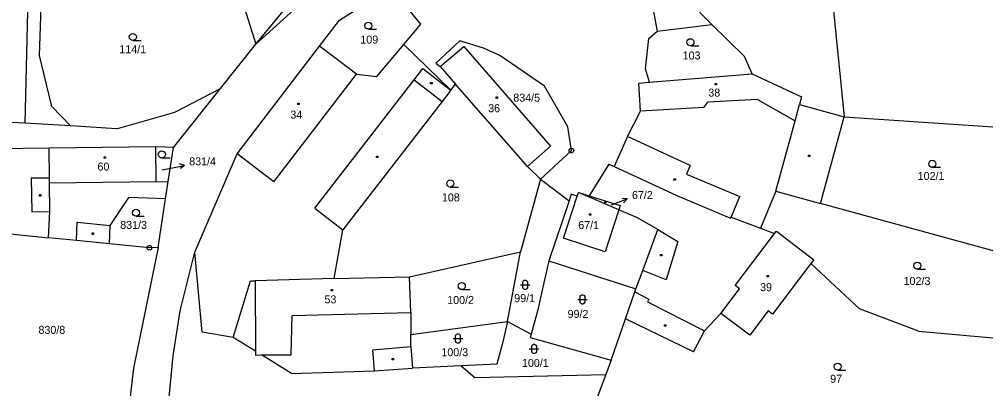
# Model space of a CAD drawing. Extents: x -791032 to -787751, y -1106872 to -1104403.
# Drawn here: x -789576 to -789370.7, y -1105599.2 to -1105520.6 of the extents above; entities that cross this region are included whole.
import ezdxf

# ---------------------------------------------------------------- set-up
doc = ezdxf.new("R2010")
doc.units = 0
for name, color, linetype in [('Komunikace', 7, 'Continuous'), ('Vrstva 1', 7, 'Continuous'), ('Vrstva 14', 7, 'Continuous'), ('Vrstva 15', 7, 'Continuous'), ('Vrstva 16', 7, 'Continuous'), ('Vrstva 2', 7, 'Continuous'), ('Vrstva 23', 7, 'Continuous'), ('Vrstva 25', 7, 'Continuous'), ('Vrstva 28', 7, 'Continuous')]:
    doc.layers.add(name, color=color, linetype=linetype)

msp = doc.modelspace()

# ---------------------------------------------------------------- linework, layer by layer
at = {"layer": 'Komunikace'}
for p, q in [((-789545.62, -1105552.6), (-789543.8, -1105552.25)), ((-789450.15, -1105560.07), (-789449.62, -1105559.87))]:
    msp.add_line(p, q, dxfattribs=at)
at = {"layer": 'Vrstva 1'}
for p, q in [((-789574.71, -1105542.67), (-789573.18, -1105478.57)), ((-789571.66, -1105528.32), (-789570.5, -1105492.53)), ((-789445.79, -1105493.81), (-789440.46, -1105523.11)), ((-789405.54, -1105492.93), (-789400.71, -1105541.35)), ((-789525.71, -1105525.9), (-789505.66, -1105507.7)), ((-789525.71, -1105525.9), (-789516.26, -1105514.48)), ((-789507.93, -1105520.8), (-789501.1, -1105516.33)), ((-789528.12, -1105518.25), (-789525.71, -1105525.9)), ((-789490.67, -1105521.65), (-789493.29, -1105518.49)), ((-789428.84, -1105521.69), (-789431.48, -1105519.09)), ((-789512.16, -1105526.32), (-789507.93, -1105520.8)), ((-789494.28, -1105525.95), (-789490.67, -1105521.65)), ((-789442.22, -1105524.72), (-789440.46, -1105523.11)), ((-789440.46, -1105523.11), (-789428.84, -1105521.69)), ((-789421.91, -1105528.51), (-789428.84, -1105521.69)), ((-789482.4, -1105525.23), (-789487.49, -1105529.97)), ((-789477.37, -1105526.76), (-789482.4, -1105525.23)), ((-789442.94, -1105531.12), (-789442.22, -1105524.72)), ((-789533.22, -1105535.34), (-789525.71, -1105525.9)), ((-789529.69, -1105549.2), (-789512.16, -1105526.32)), ((-789504.34, -1105532.32), (-789512.16, -1105526.32)), ((-789500.02, -1105532.79), (-789494.28, -1105525.95)), ((-789484.27, -1105535.71), (-789494.28, -1105525.95)), ((-789486.55, -1105530.67), (-789481.52, -1105526.38)), ((-789481.52, -1105526.38), (-789463.14, -1105547.61)), ((-789473.86, -1105528.31), (-789477.37, -1105526.76)), ((-789569.07, -1105539.17), (-789571.66, -1105528.32)), ((-789464.41, -1105534.85), (-789473.86, -1105528.31)), ((-789420.27, -1105532.19), (-789421.91, -1105528.51)), ((-789487.49, -1105529.97), (-789486.55, -1105530.67)), ((-789486.55, -1105530.67), (-789483.27, -1105534.42)), ((-789442.09, -1105534.02), (-789442.94, -1105531.12)), ((-789504.34, -1105532.32), (-789500.02, -1105532.79)), ((-789442.09, -1105534.02), (-789420.27, -1105532.19)), ((-789420.27, -1105532.19), (-789409.76, -1105537.11)), ((-789543.21, -1105547.9), (-789533.22, -1105535.34)), ((-789542.94, -1105540.35), (-789533.22, -1105535.34)), ((-789484.27, -1105535.71), (-789486.11, -1105538.08)), ((-789484.27, -1105535.71), (-789483.27, -1105534.42)), ((-789467.98, -1105551.89), (-789483.27, -1105534.42)), ((-789459.42, -1105543.51), (-789464.41, -1105534.85)), ((-789444.35, -1105534.21), (-789442.09, -1105534.02)), ((-789444.01, -1105540.17), (-789444.35, -1105534.21)), ((-789409.76, -1105537.11), (-789410.19, -1105538.74)), ((-789565.08, -1105543.28), (-789569.07, -1105539.17)), ((-789486.11, -1105538.08), (-789507.23, -1105565.36)), ((-789410.19, -1105538.74), (-789400.71, -1105541.35)), ((-789574.71, -1105542.67), (-789617.52, -1105540.72)), ((-789555.34, -1105543.9), (-789542.94, -1105540.35)), ((-789446.72, -1105545.56), (-789444.01, -1105540.17)), ((-789405.78, -1105559.76), (-789400.71, -1105541.35)), ((-789400.71, -1105541.35), (-789359.45, -1105544.16)), ((-789565.08, -1105543.28), (-789574.71, -1105542.67)), ((-789555.34, -1105543.9), (-789565.08, -1105543.28)), ((-789458.67, -1105548.53), (-789459.42, -1105543.51)), ((-789446.72, -1105545.56), (-789449.61, -1105551.92)), ((-789569.64, -1105548.02), (-789585.93, -1105548.24)), ((-789546.96, -1105547.73), (-789569.64, -1105548.02)), ((-789569.56, -1105554.37), (-789569.64, -1105548.02)), ((-789546.86, -1105555.17), (-789546.96, -1105547.73)), ((-789543.21, -1105547.9), (-789546.96, -1105547.73)), ((-789544.32, -1105555.14), (-789543.21, -1105547.9)), ((-789467.98, -1105551.89), (-789463.14, -1105547.61)), ((-789538.64, -1105570.17), (-789529.69, -1105549.2)), ((-789465.21, -1105554.62), (-789458.67, -1105548.53)), ((-789467.98, -1105551.89), (-789465.21, -1105554.62)), ((-789450.69, -1105551.42), (-789454.88, -1105558.17)), ((-789450.69, -1105551.42), (-789449.61, -1105551.92)), ((-789449.61, -1105551.92), (-789436.28, -1105558.08)), ((-789569.56, -1105554.37), (-789573.41, -1105554.42)), ((-789573.41, -1105554.42), (-789573.32, -1105561.56)), ((-789546.86, -1105555.17), (-789544.32, -1105555.14)), ((-789544.87, -1105558.8), (-789544.32, -1105555.14)), ((-789465.21, -1105554.62), (-789469.5, -1105570.08)), ((-789465.21, -1105554.62), (-789459.17, -1105559.25)), ((-789458.69, -1105557.81), (-789459.17, -1105559.25)), ((-789457.45, -1105558.23), (-789458.69, -1105557.81)), ((-789457.45, -1105558.23), (-789457.19, -1105557.44)), ((-789448.6, -1105561.14), (-789457.19, -1105557.44)), ((-789457.19, -1105557.44), (-789454.88, -1105558.17)), ((-789454.88, -1105558.17), (-789448.31, -1105560.24)), ((-789436.28, -1105558.08), (-789424.84, -1105562.92)), ((-789415.26, -1105557.15), (-789418.53, -1105565.05)), ((-789415.26, -1105557.15), (-789405.78, -1105559.76)), ((-789556.68, -1105564.45), (-789552.67, -1105558.48)), ((-789544.87, -1105558.8), (-789552.67, -1105558.48)), ((-789546.46, -1105569.18), (-789544.87, -1105558.8)), ((-789459.17, -1105559.25), (-789463.43, -1105571.95)), ((-789448.31, -1105560.24), (-789448.6, -1105561.14)), ((-789359.17, -1105572.6), (-789405.78, -1105559.76)), ((-789573.32, -1105561.56), (-789569.47, -1105561.51)), ((-789569.75, -1105567.06), (-789569.47, -1105561.51)), ((-789444.65, -1105562.85), (-789448.6, -1105561.14)), ((-789556.82, -1105568.35), (-789556.68, -1105564.45)), ((-789440.33, -1105565.29), (-789444.65, -1105562.85)), ((-789424.84, -1105562.92), (-789424.74, -1105562.69)), ((-789424.74, -1105562.69), (-789418.53, -1105565.05)), ((-789587.07, -1105565.34), (-789569.75, -1105567.06)), ((-789509.07, -1105575.77), (-789507.23, -1105565.36)), ((-789443.52, -1105574.01), (-789440.33, -1105565.29)), ((-789418.53, -1105565.05), (-789415.52, -1105566.19)), ((-789415.52, -1105566.19), (-789415.13, -1105565.68)), ((-789415.13, -1105565.68), (-789407.18, -1105571.75)), ((-789563.78, -1105567.66), (-789569.75, -1105567.06)), ((-789556.82, -1105568.35), (-789563.78, -1105567.66)), ((-789548.31, -1105569.2), (-789556.82, -1105568.35)), ((-789546.46, -1105569.18), (-789551.71, -1105594.77)), ((-789546.46, -1105569.18), (-789548.31, -1105569.2)), ((-789541.77, -1105582.62), (-789538.64, -1105570.17)), ((-789537.12, -1105587.14), (-789538.64, -1105570.17)), ((-789493.08, -1105575.35), (-789469.5, -1105570.08)), ((-789472.22, -1105584.86), (-789469.5, -1105570.08)), ((-789463.43, -1105571.95), (-789464.89, -1105578.23)), ((-789463.43, -1105571.95), (-789444.96, -1105577.95)), ((-789407.78, -1105572.54), (-789415.93, -1105583.31)), ((-789407.18, -1105571.75), (-789407.78, -1105572.54)), ((-789397.44, -1105582.17), (-789407.78, -1105572.54)), ((-789444.96, -1105577.95), (-789443.52, -1105574.01)), ((-789530.53, -1105588.29), (-789526.87, -1105576.24)), ((-789526.87, -1105576.24), (-789525.87, -1105576.21)), ((-789509.07, -1105575.77), (-789525.87, -1105576.21)), ((-789509.07, -1105575.77), (-789493.08, -1105575.35)), ((-789492.77, -1105582.97), (-789493.08, -1105575.35)), ((-789464.89, -1105578.23), (-789465.77, -1105582.42)), ((-789447.21, -1105584.28), (-789445.18, -1105578.58)), ((-789445.18, -1105578.58), (-789444.96, -1105577.95)), ((-789543.24, -1105592.17), (-789541.77, -1105582.62)), ((-789465.77, -1105582.42), (-789467.23, -1105587.57)), ((-789416.85, -1105582.61), (-789420.77, -1105587.8)), ((-789415.93, -1105583.31), (-789416.85, -1105582.61)), ((-789384.93, -1105586.95), (-789397.44, -1105582.17)), ((-789492.77, -1105582.97), (-789492.78, -1105587.62)), ((-789492.78, -1105587.62), (-789472.22, -1105584.86)), ((-789472.22, -1105584.86), (-789473.21, -1105589.22)), ((-789472.22, -1105584.86), (-789467.23, -1105587.57)), ((-789450.24, -1105593.07), (-789447.21, -1105584.28)), ((-789432.7, -1105591.35), (-789447.21, -1105584.28)), ((-789430.41, -1105586.9), (-789426.91, -1105583.15)), ((-789420.77, -1105587.8), (-789426.91, -1105583.15)), ((-789432.7, -1105591.35), (-789430.41, -1105586.9)), ((-789384.93, -1105586.95), (-789358.76, -1105589.25)), ((-789530.53, -1105588.29), (-789537.12, -1105587.14)), ((-789525.79, -1105591.2), (-789530.53, -1105588.29)), ((-789492.79, -1105590.22), (-789492.78, -1105587.62)), ((-789467.23, -1105587.57), (-789467.43, -1105588.26)), ((-789467.43, -1105588.26), (-789450.24, -1105593.07)), ((-789492.79, -1105590.22), (-789492.4, -1105594.79)), ((-789473.21, -1105589.22), (-789474.49, -1105593.92)), ((-789546.46, -1105625.33), (-789543.24, -1105592.17)), ((-789525.79, -1105591.2), (-789525.79, -1105592.01)), ((-789525.79, -1105592.01), (-789524.48, -1105592)), ((-789518.12, -1105595.91), (-789524.48, -1105592)), ((-789450.24, -1105593.07), (-789451.39, -1105596.16)), ((-789551.71, -1105594.77), (-789553.43, -1105610.08)), ((-789500.51, -1105595.38), (-789492.4, -1105594.79)), ((-789482.09, -1105594.29), (-789492.4, -1105594.79)), ((-789474.49, -1105593.92), (-789482.09, -1105594.29)), ((-789482.09, -1105594.29), (-789479.18, -1105596.77)), ((-789518.12, -1105595.91), (-789500.51, -1105595.38)), ((-789479.18, -1105596.77), (-789451.39, -1105596.16)), ((-789451.39, -1105596.16), (-789454.37, -1105604.11))]:
    msp.add_line(p, q, dxfattribs=at)
at = {"layer": 'Vrstva 16'}
for p, q in [((-789543.8, -1105552.25), (-789540.855, -1105551.674)), ((-789540.855, -1105551.674), (-789541.932, -1105551.375)), ((-789540.855, -1105551.674), (-789541.741, -1105552.357)), ((-789449.62, -1105559.87), (-789446.807, -1105558.825)), ((-789446.807, -1105558.825), (-789447.919, -1105558.705)), ((-789446.807, -1105558.825), (-789447.571, -1105559.642))]:
    msp.add_line(p, q, dxfattribs=at)
at = {"layer": 'Vrstva 2'}
for p, q in [((-789492.04, -1105533.49), (-789490.2, -1105531.11)), ((-789490.2, -1105531.11), (-789484.27, -1105535.71)), ((-789521.87, -1105555.2), (-789504.34, -1105532.32)), ((-789513.16, -1105560.77), (-789492.04, -1105533.49)), ((-789492.04, -1105533.49), (-789486.11, -1105538.08)), ((-789419.11, -1105537.65), (-789429.69, -1105538.25)), ((-789419.11, -1105537.65), (-789411.15, -1105542.21)), ((-789430.53, -1105539.4), (-789444.01, -1105540.17)), ((-789430.53, -1105539.4), (-789429.69, -1105538.25)), ((-789411.15, -1105542.21), (-789410.19, -1105538.74)), ((-789415.26, -1105557.15), (-789411.15, -1105542.21)), ((-789433.44, -1105551.68), (-789446.72, -1105545.56)), ((-789521.87, -1105555.2), (-789529.69, -1105549.2)), ((-789433.44, -1105551.68), (-789434.22, -1105553.52)), ((-789434.22, -1105553.52), (-789422.89, -1105558.32)), ((-789569.54, -1105555.46), (-789569.56, -1105554.37)), ((-789546.86, -1105555.17), (-789569.54, -1105555.46)), ((-789569.47, -1105561.51), (-789569.54, -1105555.46)), ((-789460.37, -1105567.16), (-789457.45, -1105558.23)), ((-789424.74, -1105562.69), (-789422.89, -1105558.32)), ((-789513.16, -1105560.77), (-789507.23, -1105565.36)), ((-789448.6, -1105561.14), (-789451.5, -1105570.04)), ((-789563.78, -1105567.66), (-789563.65, -1105563.76)), ((-789563.65, -1105563.76), (-789556.68, -1105564.45)), ((-789440.33, -1105565.29), (-789436.08, -1105567.88)), ((-789423.87, -1105577.23), (-789415.52, -1105566.19)), ((-789451.5, -1105570.04), (-789460.37, -1105567.16)), ((-789436.08, -1105567.88), (-789438.51, -1105576.04)), ((-789438.51, -1105576.04), (-789443.52, -1105574.01)), ((-789525.87, -1105576.21), (-789525.79, -1105591.2)), ((-789445.18, -1105578.58), (-789442.21, -1105580.11)), ((-789426.91, -1105583.15), (-789422.96, -1105577.93)), ((-789422.96, -1105577.93), (-789423.87, -1105577.23)), ((-789442.21, -1105580.11), (-789442.51, -1105580.68)), ((-789442.51, -1105580.68), (-789430.41, -1105586.9)), ((-789518.2, -1105591.97), (-789517.99, -1105583.62)), ((-789517.99, -1105583.62), (-789492.77, -1105582.97)), ((-789500.88, -1105590.94), (-789492.79, -1105590.22)), ((-789500.51, -1105595.38), (-789500.88, -1105590.94)), ((-789524.48, -1105592), (-789518.2, -1105591.97))]:
    msp.add_line(p, q, dxfattribs=at)
at = {"layer": 'Vrstva 23'}
for p, q in [((-789501.8, -1105522.73), (-789500.05, -1105522.73)), ((-789551.84, -1105525.13), (-789550.09, -1105525.13)), ((-789433.38, -1105526.24), (-789431.63, -1105526.24)), ((-789545.68, -1105550.11), (-789543.93, -1105550.11)), ((-789382, -1105552.09), (-789380.25, -1105552.09)), ((-789484.4, -1105556.28), (-789482.65, -1105556.28)), ((-789551.16, -1105562.49), (-789549.41, -1105562.49)), ((-789385.18, -1105573.75), (-789383.43, -1105573.75)), ((-789469.01, -1105576.48), (-789468.91, -1105576.28)), ((-789469.01, -1105577.68), (-789469.01, -1105576.48)), ((-789468.91, -1105576.28), (-789468.81, -1105576.18)), ((-789468.81, -1105576.18), (-789468.61, -1105576.08)), ((-789468.61, -1105576.08), (-789468.41, -1105576.08)), ((-789468.41, -1105576.08), (-789468.21, -1105576.18)), ((-789468.21, -1105576.18), (-789468.11, -1105576.28)), ((-789468.11, -1105576.28), (-789468.01, -1105576.48)), ((-789468.01, -1105576.48), (-789468.01, -1105577.68)), ((-789481.96, -1105578.11), (-789480.21, -1105578.11)), ((-789469.51, -1105577.08), (-789467.51, -1105577.08)), ((-789468.91, -1105577.88), (-789469.01, -1105577.68)), ((-789468.81, -1105577.98), (-789468.91, -1105577.88)), ((-789468.61, -1105578.08), (-789468.81, -1105577.98)), ((-789468.41, -1105578.08), (-789468.61, -1105578.08)), ((-789468.21, -1105577.98), (-789468.41, -1105578.08)), ((-789468.11, -1105577.88), (-789468.21, -1105577.98)), ((-789468.01, -1105577.68), (-789468.11, -1105577.88)), ((-789457.33, -1105580.18), (-789455.33, -1105580.18)), ((-789456.83, -1105579.58), (-789456.73, -1105579.38)), ((-789456.83, -1105580.78), (-789456.83, -1105579.58)), ((-789456.73, -1105580.98), (-789456.83, -1105580.78)), ((-789456.73, -1105579.38), (-789456.63, -1105579.28)), ((-789456.63, -1105579.28), (-789456.43, -1105579.18)), ((-789456.43, -1105579.18), (-789456.23, -1105579.18)), ((-789456.23, -1105579.18), (-789456.03, -1105579.28)), ((-789456.03, -1105579.28), (-789455.93, -1105579.38)), ((-789455.93, -1105579.38), (-789455.83, -1105579.58)), ((-789455.83, -1105580.78), (-789455.93, -1105580.98)), ((-789455.83, -1105579.58), (-789455.83, -1105580.78)), ((-789456.63, -1105581.08), (-789456.73, -1105580.98)), ((-789456.43, -1105581.18), (-789456.63, -1105581.08)), ((-789456.23, -1105581.18), (-789456.43, -1105581.18)), ((-789456.03, -1105581.08), (-789456.23, -1105581.18)), ((-789455.93, -1105580.98), (-789456.03, -1105581.08)), ((-789483.77, -1105588.49), (-789481.77, -1105588.49)), ((-789483.27, -1105587.89), (-789483.17, -1105587.69)), ((-789483.27, -1105589.09), (-789483.27, -1105587.89)), ((-789483.17, -1105589.29), (-789483.27, -1105589.09)), ((-789483.17, -1105587.69), (-789483.07, -1105587.59)), ((-789483.07, -1105587.59), (-789482.87, -1105587.49)), ((-789482.87, -1105587.49), (-789482.67, -1105587.49)), ((-789482.67, -1105587.49), (-789482.47, -1105587.59)), ((-789482.47, -1105587.59), (-789482.37, -1105587.69)), ((-789482.37, -1105587.69), (-789482.27, -1105587.89)), ((-789482.27, -1105589.09), (-789482.37, -1105589.29)), ((-789482.27, -1105587.89), (-789482.27, -1105589.09)), ((-789483.07, -1105589.39), (-789483.17, -1105589.29)), ((-789482.87, -1105589.49), (-789483.07, -1105589.39)), ((-789482.67, -1105589.49), (-789482.87, -1105589.49)), ((-789482.47, -1105589.39), (-789482.67, -1105589.49)), ((-789482.37, -1105589.29), (-789482.47, -1105589.39)), ((-789467.61, -1105590.72), (-789465.61, -1105590.72)), ((-789467.11, -1105590.12), (-789467.01, -1105589.92)), ((-789467.11, -1105591.32), (-789467.11, -1105590.12)), ((-789467.01, -1105589.92), (-789466.91, -1105589.82)), ((-789466.91, -1105589.82), (-789466.71, -1105589.72)), ((-789466.71, -1105589.72), (-789466.51, -1105589.72)), ((-789466.51, -1105589.72), (-789466.31, -1105589.82)), ((-789466.31, -1105589.82), (-789466.21, -1105589.92)), ((-789466.21, -1105589.92), (-789466.11, -1105590.12)), ((-789466.11, -1105590.12), (-789466.11, -1105591.32)), ((-789467.01, -1105591.52), (-789467.11, -1105591.32)), ((-789466.91, -1105591.62), (-789467.01, -1105591.52)), ((-789466.71, -1105591.72), (-789466.91, -1105591.62)), ((-789466.51, -1105591.72), (-789466.71, -1105591.72)), ((-789466.31, -1105591.62), (-789466.51, -1105591.72)), ((-789466.21, -1105591.52), (-789466.31, -1105591.62)), ((-789466.11, -1105591.32), (-789466.21, -1105591.52)), ((-789402.09, -1105595.22), (-789400.34, -1105595.22))]:
    msp.add_line(p, q, dxfattribs=at)
for centre in [(-789501.8, -1105521.98), (-789551.84, -1105524.38), (-789433.38, -1105525.49), (-789545.68, -1105549.36), (-789382, -1105551.34), (-789484.4, -1105555.53), (-789551.16, -1105561.74), (-789385.18, -1105573), (-789481.96, -1105577.36), (-789402.09, -1105594.47)]:
    msp.add_circle(centre, 0.75, dxfattribs=at)
at = {"layer": 'Vrstva 25'}
for p, q in [((-789488.58, -1105534.05), (-789488.28, -1105534.05)), ((-789488.58, -1105534.35), (-789488.58, -1105534.05)), ((-789488.28, -1105534.35), (-789488.58, -1105534.35)), ((-789488.28, -1105534.05), (-789488.28, -1105534.35)), ((-789428.16, -1105534.28), (-789427.86, -1105534.28)), ((-789428.16, -1105534.58), (-789428.16, -1105534.28)), ((-789427.86, -1105534.58), (-789428.16, -1105534.58)), ((-789427.86, -1105534.28), (-789427.86, -1105534.58)), ((-789474.66, -1105537.13), (-789474.36, -1105537.13)), ((-789474.66, -1105537.43), (-789474.66, -1105537.13)), ((-789474.36, -1105537.43), (-789474.66, -1105537.43)), ((-789474.36, -1105537.13), (-789474.36, -1105537.43)), ((-789516.78, -1105538.43), (-789516.48, -1105538.43)), ((-789516.78, -1105538.73), (-789516.78, -1105538.43)), ((-789516.48, -1105538.73), (-789516.78, -1105538.73)), ((-789516.48, -1105538.43), (-789516.48, -1105538.73)), ((-789557.93, -1105549.84), (-789557.63, -1105549.84)), ((-789557.93, -1105550.14), (-789557.93, -1105549.84)), ((-789557.63, -1105549.84), (-789557.63, -1105550.14)), ((-789500.07, -1105549.71), (-789499.77, -1105549.71)), ((-789500.07, -1105550.01), (-789500.07, -1105549.71)), ((-789499.77, -1105550.01), (-789500.07, -1105550.01)), ((-789499.77, -1105549.71), (-789499.77, -1105550.01)), ((-789408.3, -1105549.5), (-789408, -1105549.5)), ((-789408.3, -1105549.8), (-789408.3, -1105549.5)), ((-789408, -1105549.8), (-789408.3, -1105549.8)), ((-789408, -1105549.5), (-789408, -1105549.8)), ((-789557.63, -1105550.14), (-789557.93, -1105550.14)), ((-789436.89, -1105554.53), (-789436.59, -1105554.53)), ((-789436.89, -1105554.83), (-789436.89, -1105554.53)), ((-789436.59, -1105554.83), (-789436.89, -1105554.83)), ((-789436.59, -1105554.53), (-789436.59, -1105554.83)), ((-789571.68, -1105557.9), (-789571.38, -1105557.9)), ((-789571.68, -1105558.2), (-789571.68, -1105557.9)), ((-789571.38, -1105558.2), (-789571.68, -1105558.2)), ((-789571.38, -1105557.9), (-789571.38, -1105558.2)), ((-789451.547, -1105559.443), (-789451.346, -1105559.443)), ((-789451.547, -1105559.644), (-789451.547, -1105559.443)), ((-789451.346, -1105559.644), (-789451.547, -1105559.644)), ((-789451.346, -1105559.443), (-789451.346, -1105559.644)), ((-789454.83, -1105561.96), (-789454.53, -1105561.96)), ((-789454.83, -1105562.26), (-789454.83, -1105561.96)), ((-789454.53, -1105562.26), (-789454.83, -1105562.26)), ((-789454.53, -1105561.96), (-789454.53, -1105562.26)), ((-789560.51, -1105566.06), (-789560.21, -1105566.06)), ((-789560.51, -1105566.36), (-789560.51, -1105566.06)), ((-789560.21, -1105566.36), (-789560.51, -1105566.36)), ((-789560.21, -1105566.06), (-789560.21, -1105566.36)), ((-789439.77, -1105570.65), (-789439.47, -1105570.65)), ((-789439.77, -1105570.95), (-789439.77, -1105570.65)), ((-789439.47, -1105570.95), (-789439.77, -1105570.95)), ((-789439.47, -1105570.65), (-789439.47, -1105570.95)), ((-789417.08, -1105575.11), (-789416.78, -1105575.11)), ((-789417.08, -1105575.41), (-789417.08, -1105575.11)), ((-789416.78, -1105575.41), (-789417.08, -1105575.41)), ((-789416.78, -1105575.11), (-789416.78, -1105575.41)), ((-789509.73, -1105578.07), (-789509.43, -1105578.07)), ((-789509.73, -1105578.37), (-789509.73, -1105578.07)), ((-789509.43, -1105578.37), (-789509.73, -1105578.37)), ((-789509.43, -1105578.07), (-789509.43, -1105578.37)), ((-789438.88, -1105585.57), (-789438.58, -1105585.57)), ((-789438.88, -1105585.87), (-789438.88, -1105585.57)), ((-789438.58, -1105585.87), (-789438.88, -1105585.87)), ((-789438.58, -1105585.57), (-789438.58, -1105585.87)), ((-789496.78, -1105592.72), (-789496.48, -1105592.72)), ((-789496.78, -1105593.02), (-789496.78, -1105592.72)), ((-789496.48, -1105593.02), (-789496.78, -1105593.02)), ((-789496.48, -1105592.72), (-789496.48, -1105593.02))]:
    msp.add_line(p, q, dxfattribs=at)
at = {"layer": 'Vrstva 28'}
for centre, radius in [((-789458.67, -1105548.53), 0.5), ((-789458.67, -1105548.53), 0.01), ((-789548.31, -1105569.2), 0.5), ((-789548.31, -1105569.2), 0.01)]:
    msp.add_circle(centre, radius, dxfattribs=at)

# ---------------------------------------------------------------- texts
at = {"layer": 'Vrstva 14'}
for s, height, p in [('109', 1.7, (-789503.509, -1105525.78)), ('114/1', 1.7, (-789554.705, -1105527.83)), ('103', 1.7, (-789435.029, -1105529.16)), ('834/5', 1.7, (-789471.012, -1105538.13)), ('831/4', 0.1, (-789545.81, -1105552.6)), ('102/1', 1.7, (-789385.105, -1105554.79)), ('108', 1.7, (-789486.179, -1105559.34)), ('831/3', 1.7, (-789554.523, -1105565.19)), ('102/3', 1.7, (-789388.092, -1105577.11)), ('100/2', 1.7, (-789485.061, -1105581.17)), ('99/1', 1.7, (-789470.813, -1105580.77)), ('99/2', 1.7, (-789459.48, -1105584.12)), ('830/8', 1.7, (-789571.889, -1105587.51)), ('100/3', 1.7, (-789486.292, -1105592.26)), ('100/1', 1.7, (-789469.175, -1105594.54)), ('97', 1.7, (-789403.703, -1105597.92))]:
    msp.add_text(s, height=height, dxfattribs=at).set_placement(p)
at = {"layer": 'Vrstva 15'}
for s, height, p in [('38', 1.7, (-789429.577, -1105537.06)), ('36', 1.7, (-789476.347, -1105540.38)), ('34', 1.7, (-789518.373, -1105541.75)), ('60', 1.7, (-789559.356, -1105552.78)), ('67/2', 0.1, (-789450.313, -1105560.07)), ('67/1', 1.7, (-789457.22, -1105565.23)), ('39', 1.7, (-789418.587, -1105578.43)), ('53', 1.7, (-789511.133, -1105581.02))]:
    msp.add_text(s, height=height, dxfattribs=at).set_placement(p)
at = {"layer": 'Vrstva 16'}
for s, p in [('831/4', (-789539.86, -1105551.67)), ('67/2', (-789445.81, -1105558.83))]:
    msp.add_text(s, height=1.7, dxfattribs=at).set_placement(p)

doc.saveas('drawing.dxf')
